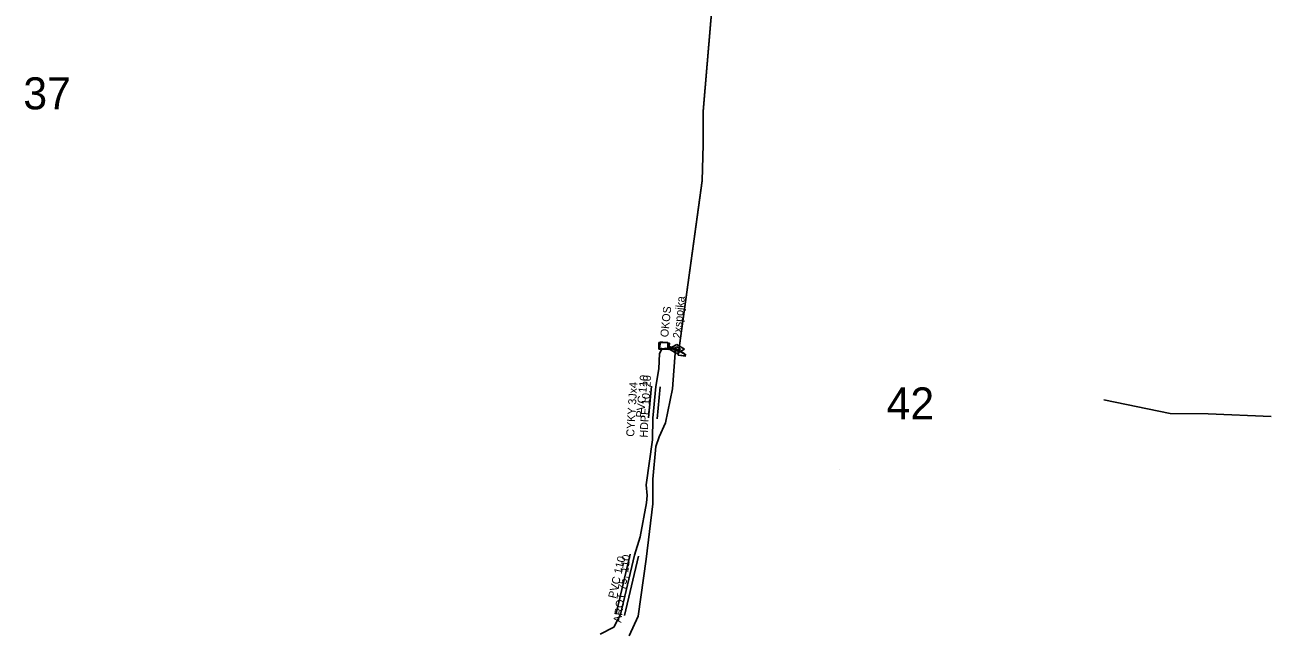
# Model space of a CAD drawing. Extents: x -651943 to -618711, y -1138561 to -1100552.
# Drawn here: x -642550.2 to -642433.4, y -1114293.7 to -1114237 of the extents above; entities that cross this region are included whole.
import ezdxf

# ---------------------------------------------------------------- set-up
doc = ezdxf.new("R2010")
doc.units = 0
for name, color, linetype in [('KT optika', 7, 'Continuous'), ('KT trasa', 7, 'Continuous'), ('KT zařízení', 7, 'Continuous'), ('SATT bloky', 7, 'Continuous'), ('SATT stanice', 7, 'Continuous')]:
    doc.layers.add(name, color=color, linetype=linetype)

# ---------------------------------------------------------------- blocks, each defined once
blk = doc.blocks.new('POINT_DISPLAY')
blk.add_line((0, 0), (0, 0))
blk = doc.blocks.new('TVSPO_1')
at = {"layer": 'KT zařízení'}
for p, q in [((-0.074, 0.002), (0, 0.044)), ((-0.001, -0.041), (-0.074, 0.002)), ((-0.035, 0), (0, 0.02)), ((0.073, 0.001), (-0.001, -0.041)), ((0, 0.044), (0.073, 0.001)), ((0, 0.02), (0.035, 0)), ((0.035, 0), (0, -0.02)), ((0, -0.02), (-0.035, 0))]:
    blk.add_line(p, q, dxfattribs=at)

msp = doc.modelspace()

# ---------------------------------------------------------------- linework, layer by layer
at = {"layer": 'KT optika'}
for p, q in [((-642484.64, -1114221.62), (-642486.65, -1114245.14)), ((-642486.65, -1114245.14), (-642486.64, -1114248.26)), ((-642486.64, -1114248.26), (-642486.73, -1114251.63)), ((-642486.73, -1114251.63), (-642488.98, -1114268)), ((-642490.79, -1114266.79), (-642489.95, -1114266.79)), ((-642490.79, -1114266.79), (-642490.79, -1114267.43)), ((-642489.95, -1114267.43), (-642489.95, -1114266.79)), ((-642489.67, -1114267.24), (-642489.95, -1114267.11)), ((-642489.95, -1114267.43), (-642490.79, -1114267.43)), ((-642490.79, -1114269.26), (-642490.74, -1114267.82)), ((-642490.74, -1114267.82), (-642490.51, -1114267.42)), ((-642490.51, -1114267.42), (-642490.15, -1114267.33)), ((-642490.15, -1114267.33), (-642489.07, -1114267.44)), ((-642489.22, -1114267.37), (-642489.67, -1114267.24)), ((-642489.22, -1114267.37), (-642488.36, -1114267.85)), ((-642489.07, -1114267.44), (-642488.25, -1114267.98)), ((-642488.98, -1114268), (-642488.26, -1114268.09)), ((-642491.07, -1114270.93), (-642490.79, -1114269.26)), ((-642491.36, -1114273.9), (-642491.07, -1114270.93)), ((-642491.38, -1114275.93), (-642491.36, -1114273.9)), ((-642490.78, -1114275.63), (-642490.18, -1114274.33)), ((-642491.97, -1114280.15), (-642491.38, -1114275.93)), ((-642491.07, -1114276.56), (-642490.78, -1114275.63)), ((-642491.36, -1114279.6), (-642491.07, -1114276.56)), ((-642491.35, -1114281.93), (-642491.36, -1114279.6)), ((-642491.89, -1114281.15), (-642491.97, -1114280.15)), ((-642491.95, -1114281.84), (-642491.89, -1114281.15)), ((-642492.56, -1114285.02), (-642491.95, -1114281.84)), ((-642491.99, -1114287.12), (-642491.35, -1114281.93)), ((-642493.09, -1114286.73), (-642492.56, -1114285.02)), ((-642494.4, -1114292.3), (-642493.09, -1114286.73)), ((-642492.72, -1114292.45), (-642491.99, -1114287.12)), ((-642495, -1114293.49), (-642494.4, -1114292.3)), ((-642493.59, -1114294.31), (-642492.72, -1114292.45)), ((-642496.29, -1114294.14), (-642495, -1114293.49))]:
    msp.add_line(p, q, dxfattribs=at)
msp.add_lwpolyline([(-642490.18, -1114274.33), (-642489.51, -1114271.14), (-642489.22, -1114267.37)], dxfattribs=at)
at = {"layer": 'KT trasa'}
for p, q in [((-642484.64, -1114221.6), (-642486.65, -1114245.12)), ((-642486.65, -1114245.12), (-642486.64, -1114248.24)), ((-642486.64, -1114248.24), (-642486.73, -1114251.61)), ((-642486.73, -1114251.61), (-642488.98, -1114267.98)), ((-642490.79, -1114266.79), (-642489.95, -1114266.79)), ((-642490.79, -1114266.79), (-642490.79, -1114267.43)), ((-642489.95, -1114267.43), (-642489.95, -1114266.79)), ((-642489.67, -1114267.24), (-642489.95, -1114267.11)), ((-642489.95, -1114267.43), (-642490.79, -1114267.43)), ((-642490.79, -1114269.26), (-642490.74, -1114267.82)), ((-642490.74, -1114267.82), (-642490.51, -1114267.42)), ((-642490.51, -1114267.42), (-642490.15, -1114267.33)), ((-642490.15, -1114267.33), (-642489.07, -1114267.44)), ((-642489.22, -1114267.37), (-642489.67, -1114267.24)), ((-642489.22, -1114267.37), (-642488.36, -1114267.85)), ((-642489.07, -1114267.44), (-642488.25, -1114267.98)), ((-642488.98, -1114267.98), (-642488.26, -1114268.06)), ((-642491.07, -1114270.93), (-642490.79, -1114269.26)), ((-642491.36, -1114273.9), (-642491.07, -1114270.93)), ((-642442.9, -1114273.44), (-642449.11, -1114272.18)), ((-642491.38, -1114275.93), (-642491.36, -1114273.9)), ((-642439.33, -1114273.49), (-642442.9, -1114273.44)), ((-642433.43, -1114273.75), (-642439.33, -1114273.49)), ((-642490.78, -1114275.63), (-642490.18, -1114274.33)), ((-642491.97, -1114280.15), (-642491.38, -1114275.93)), ((-642491.07, -1114276.56), (-642490.78, -1114275.63)), ((-642491.36, -1114279.6), (-642491.07, -1114276.56)), ((-642491.35, -1114281.93), (-642491.36, -1114279.6)), ((-642491.89, -1114281.15), (-642491.97, -1114280.15)), ((-642491.95, -1114281.84), (-642491.89, -1114281.15)), ((-642492.56, -1114285.02), (-642491.95, -1114281.84)), ((-642491.99, -1114287.12), (-642491.35, -1114281.93)), ((-642493.09, -1114286.73), (-642492.56, -1114285.02)), ((-642494.4, -1114292.3), (-642493.09, -1114286.73)), ((-642492.72, -1114292.45), (-642491.99, -1114287.12)), ((-642495, -1114293.49), (-642494.4, -1114292.3)), ((-642493.59, -1114294.31), (-642492.72, -1114292.45)), ((-642496.29, -1114294.14), (-642495, -1114293.49))]:
    msp.add_line(p, q, dxfattribs=at)
msp.add_lwpolyline([(-642490.18, -1114274.33), (-642489.51, -1114271.14), (-642489.22, -1114267.37)], dxfattribs=at)
at = {"layer": 'KT zařízení'}
for p, q in [((-642490.64, -1114266.74), (-642490.72, -1114267.33)), ((-642489.79, -1114266.85), (-642490.64, -1114266.74)), ((-642489.87, -1114267.45), (-642489.79, -1114266.85)), ((-642490.72, -1114267.33), (-642489.87, -1114267.45)), ((-642491.76, -1114273.86), (-642491.47, -1114270.89)), ((-642490.96, -1114273.94), (-642490.67, -1114270.97)), ((-642489.51, -1114271.14), (-642490.18, -1114274.33)), ((-642494.79, -1114292.21), (-642493.48, -1114286.64)), ((-642494.01, -1114292.39), (-642492.7, -1114286.82)), ((-642492.72, -1114292.45), (-642491.99, -1114287.12))]:
    msp.add_line(p, q, dxfattribs=at)

# ---------------------------------------------------------------- block references
at = {"layer": 'KT zařízení', "xscale": 10, "yscale": 10}
msp.add_blockref('TVSPO_1', (-642489.11, -1114267.42), dxfattribs=at)
at = {"layer": 'SATT stanice'}
msp.add_blockref('POINT_DISPLAY', (-642473.88, -1114278.73), dxfattribs=at)

# ---------------------------------------------------------------- texts
at = {"layer": 'KT zařízení'}
for s, rotation, p in [('OKOS', 84.2675, (-642489.92, -1114266.33)), ('2xspojka', 84.2675, (-642488.75, -1114266.44)), ('CYKY 3Jx4', 86.5906, (-642493.11, -1114275.65)), ('PVC 110', 84.4231, (-642492.2, -1114273.88)), ('HDPE 10, 20', 86.5906, (-642491.86, -1114275.73)), ('PVC 110', 76.7652, (-642494.83, -1114290.84)), ('AROT 75, 110', 82.2013, (-642494.32, -1114293.1))]:
    msp.add_text(s, height=0.75, rotation=rotation, dxfattribs=at).set_placement(p)
at = {"layer": 'SATT bloky'}
for s, p in [('37', (-642550.34, -1114244.94)), ('42', (-642469.46, -1114274.01))]:
    msp.add_text(s, height=3, dxfattribs=at).set_placement(p)

doc.saveas('drawing.dxf')
